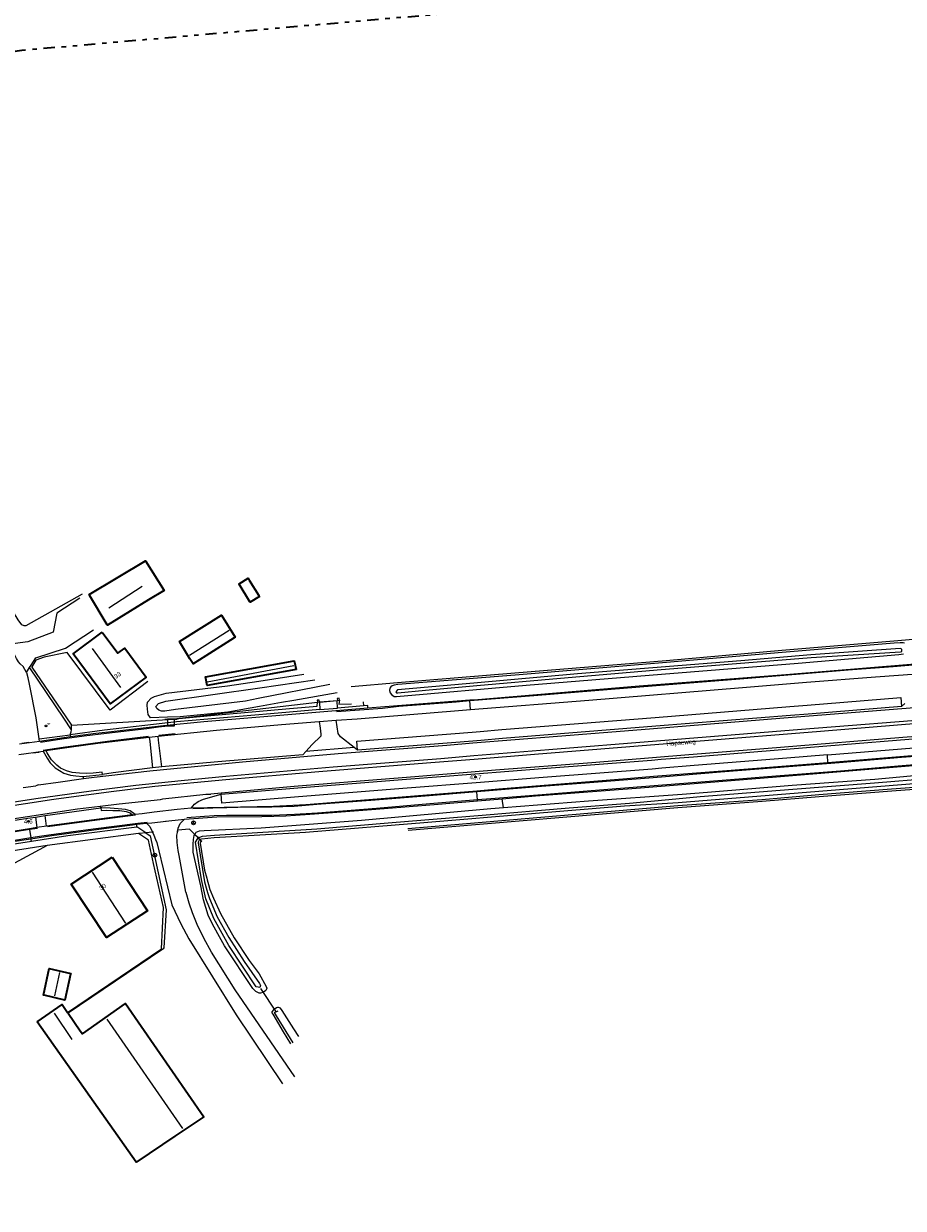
# Model space of a CAD drawing. Header units: metres. Extents: x 169249 to 194689, y 406250 to 412203.
# Tile 264 of 442: x 186097 to 186292, y 410450 to 410713. Entities that reach past the tile are written whole.
import ezdxf
from ezdxf.enums import TextEntityAlignment as Align

# ---------------------------------------------------------------- set-up
doc = ezdxf.new("R2010")
doc.units = ezdxf.units.M
doc.linetypes.add('BGT_NLCS_N264$0$AL-TEKENBLADGRENS', pattern=[11.5, 2.5, -1.5, 1, -1.5, 1, -1.5, 2.5])
doc.layers.get('0').update_dxf_attribs({"linetype": 'CONTINUOUS'})
for name, color, linetype, lineweight in [('BGT_NLCS_N264$0$B-WE-GW-TALUD_KRUIN-G', 252, 'CONTINUOUS', 18), ('BGT_NLCS_N264$0$B-WE-GW-TALUD_TEEN-G', 252, 'CONTINUOUS', 18), ('BGT_NLCS_N264$0$B-WE-GW-WATERGANG_INSTEEK-G', 252, 'CONTINUOUS', 18), ('BGT_NLCS_N264$0$B-WE-GW-WATERGANG_SLOOT_BODEM-G', 252, 'CONTINUOUS', 18), ('BGT_NLCS_N264$0$B-WE-IE-TERREINAFSCHEIDING_KUNSTMATIG_HEKWERK-G', 252, 'BGT_NLCS_N264$0$IE-TERREINAFSCHEIDING-KUNSTMATIG', 18), ('BGT_NLCS_N264$0$B-WE-IE-TERREINAFSCHEIDING_KUNSTMATIG_MUUR-G', 252, 'BGT_NLCS_N264$0$IE-TERREINAFSCHEIDING-KUNSTMATIG-DICHT', 18), ('BGT_NLCS_N264$0$B-WE-KW-KUNSTWERK_DUIKER-G', 252, 'CONTINUOUS', 18), ('BGT_NLCS_N264$0$B-WE-OG-TOPOGRAFIE_BEBOUWING-G', 252, 'CONTINUOUS', 35), ('BGT_NLCS_N264$0$B-WE-OG-TOPOGRAFIE_CULTUURSCHEIDING-G', 252, 'CONTINUOUS', 18), ('BGT_NLCS_N264$0$B-WE-OG-TOPOGRAFIE_TERREIN_AGRARISCH-GV', 252, 'CONTINUOUS', 18), ('BGT_NLCS_N264$0$B-WE-OG-TOPOGRAFIE_TERREIN_ONBEGROEID-GV', 252, 'CONTINUOUS', 18), ('BGT_NLCS_N264$0$B-WE-OG-TOPOGRAFIE_WATER-GV', 252, 'CONTINUOUS', 18), ('BGT_NLCS_N264$0$B-WE-OG-TOPOGRAFIE_WEG_BERM-GV', 252, 'CONTINUOUS', 18), ('BGT_NLCS_N264$0$B-WE-OG-TOPOGRAFIE_WEG_RIJWEG-GV', 252, 'CONTINUOUS', 18), ('BGT_NLCS_N264$0$B-WE-OG-TOPOGRAFIE_WEG_RIJWIELPAD-GV', 252, 'CONTINUOUS', 18), ('BGT_NLCS_N264$0$B-WE-OG-TOPOGRAFIE_WEG_VERHARD-G', 252, 'CONTINUOUS', 18), ('BGT_NLCS_N264$0$B-WE-OG-TOPOGRAFIE_WEG_VOETPAD-GV', 252, 'CONTINUOUS', 18), ('BGT_NLCS_N264$0$B-WE-VW-BEWEGWIJZERING_DRAAGCONSTRUCTIE-S', 252, 'CONTINUOUS', 25), ('BGT_NLCS_N264$0$B-WE-VW-VERKEERSTEKEN_BORD-S', 252, 'CONTINUOUS', 25), ('BGT_NLCS_N264$0$X-XX-AL-TEKENBLADGRENS-G', 252, 'BGT_NLCS_N264$0$AL-TEKENBLADGRENS', 35), ('X-XX-AL-REFERENTIE-G', 7, 'CONTINUOUS', 18)]:
    doc.layers.add(name, color=color, linetype=linetype, lineweight=lineweight)
for name, color, linetype in [('BGT_NLCS_N264$0$B-WE-IE-MEUBILAIR_WEGMEUBILAIR-S', 252, 'CONTINUOUS'), ('BGT_NLCS_N264$0$B-WE-IE-TERREINAFSCHEIDING_KUNSTMATIG_HEKWERK_RASTER-G', 252, 'CONTINUOUS'), ('BGT_NLCS_N264$0$B-WE-KG-KADASTRAAL_NOK-G', 252, 'CONTINUOUS'), ('BGT_NLCS_N264$0$B-WE-OG-TOPOGRAFIE_WATER_SLOOT-GV', 252, 'CONTINUOUS'), ('BGT_NLCS_N264$0$B-WE-OG-TOPOGRAFIE_WEG_INRIT-GV', 252, 'CONTINUOUS'), ('BGT_NLCS_N264$0$B-WE-OG-TOPOGRAFIE_WEG_RIJWEG-G', 252, 'CONTINUOUS'), ('BGT_NLCS_N264$0$B-WE-VW-MARKERING-G', 252, 'CONTINUOUS'), ('BGT_NLCS_N264$0$Label_Nummeraanduidingreeks', 252, 'CONTINUOUS'), ('BGT_NLCS_N264$0$Label_Openbareruimte', 252, 'CONTINUOUS'), ('BGT_NLCS_N264$0$Label_Puntobject', 252, 'CONTINUOUS')]:
    doc.layers.add(name, color=color, linetype=linetype)
doc.styles.add('BGT_NLCS_N264$0$NLCS-ISO', font='NLCS-ISO.ttf')
doc.styles.add('BGT_NLCS_N264$0$STANDARD', font='txt')
doc.linetypes.add('BGT_NLCS_N264$0$IE-TERREINAFSCHEIDING-KUNSTMATIG', pattern='A,4,[82,NLCS.SHX,S=0.75,R=90,X=0,Y=0],4,-2', length=10)
doc.linetypes.add('BGT_NLCS_N264$0$IE-TERREINAFSCHEIDING-KUNSTMATIG-DICHT', pattern='A,8,-1,[82,NLCS.SHX,S=0.75,R=90,X=0,Y=0],-1', length=10)

# ---------------------------------------------------------------- blocks, each defined once
blk = doc.blocks.new('BGT_NLCS_N264$0$SIE-WEG_WEGWIJZER-SO')
for q in [(-0.29, -0.29), (0, 0.41), (0.29, -0.29)]:
    blk.add_line((0, 0), q)
blk.add_circle((0, 0), 0.413)
blk = doc.blocks.new('BGT_NLCS_N264$0$SIE-WEG_STRAATNAAMBORD_PAAL-SO')
blk.add_line((-0.3, 0), (0.3, 0))
for radius in [0.2, 0.0745]:
    blk.add_circle((0, 0), radius)
at = {"style": 'BGT_NLCS_N264$0$NLCS-ISO'}
blk.add_attdef('STRAATNAAMBORD', (0.28, 0.29), '', height=0.35, dxfattribs=at)
blk = doc.blocks.new('BGT_NLCS_N264$0$SVW-VERKEERSTEKEN_BORD_ANWB-SO')
blk.add_line((-1.375, 0), (1.375, 0))
at = {"flags": 128}
blk.add_lwpolyline([(-0.75, 0), (-0.75, -1.5), (0.75, -1.5), (0.75, 0)], close=True, dxfattribs=at)
blk = doc.blocks.new('BGT_NLCS_N264$0$SIE-WEG_PAAL_ALGEMEEN_TYPE_02-SO')
at = {"ltscale": 0.5}
h = blk.add_hatch(color=256, dxfattribs=at)
h.paths.add_polyline_path([(0, 0), (0.1875, 0, 0.41421356), (0, 0.1875)])
h.paths.add_polyline_path([(0, -0.1875), (0, 0), (-0.1875, 0, 0.41421356)])
for p, q in [((-0.1875, 0), (0.1875, 0)), ((0, -0.1875), (0, 0.1875))]:
    blk.add_line(p, q, dxfattribs=at)
blk.add_circle((0, 0), 0.1875, dxfattribs=at)
blk = doc.blocks.new('BGT_NLCS_N264')
at = {"layer": 'BGT_NLCS_N264$0$B-WE-GW-TALUD_KRUIN-G'}
blk.add_polyline3d([(186164.41, 410566.56, 11.78), (186148.55, 410563.42, 12.01), (186145.73, 410562.86, 12.05), (186130.23, 410560.98, 12.19), (186127.85, 410560.65, 12.3), (186127.11, 410560.65, 12.33), (186126.49, 410560.84, 12.33), (186126.05, 410561.21, 12.33), (186125.88, 410561.68, 12.33), (186126.41, 410562.34, 12.34), (186128.08, 410562.84, 12.35), (186148.9, 410565.84, 12.29), (186161.1, 410567.59, 12.26)], dxfattribs=at)
at = {"layer": 'BGT_NLCS_N264$0$B-WE-GW-TALUD_TEEN-G'}
blk.add_polyline3d([(186166.01, 410564.73, 10.89), (186156.44, 410563.03, 10.92), (186153.72, 410562.54, 10.93), (186148.86, 410561.67, 10.94), (186141.78, 410560.41, 10.96), (186131.23, 410559.42, 10.89), (186128.41, 410559.33, 10.9), (186124.65, 410559.2, 10.9), (186124.15, 410559.94, 10.99), (186123.99, 410561.09, 11.09), (186123.94, 410562.01, 11.17), (186124.02, 410562.61, 11.2), (186124.82, 410563.51, 11.2), (186125.57, 410563.92, 11.21), (186128.14, 410564.63, 11.22), (186141.76, 410566.25, 11.05), (186148.67, 410567.33, 10.93), (186158.69, 410568.88, 10.76)], dxfattribs=at)
at = {"layer": 'BGT_NLCS_N264$0$B-WE-GW-WATERGANG_INSTEEK-G'}
for points in [[(186136.05, 410531.82, 10.47), (186135.78, 410531.64, 10.49), (186135.68, 410531.38, 10.49), (186136.67, 410525.44, 10.51), (186137.15, 410523.65, 10.51), (186137.25, 410523.28, 10.51), (186137.56, 410522.2, 10.51), (186137.86, 410521.15, 10.51), (186138.63, 410519.17, 10.51), (186140.18, 410515.83, 10.52), (186143.2, 410510.39, 10.52), (186146.53, 410505.37, 10.57), (186148.74, 410502.45, 10.53), (186150.3, 410499.64, 10.53), (186150.45, 410499.29, 10.53), (186150.41, 410499.03, 10.56), (186150.23, 410498.77, 10.58), (186149.93, 410498.54, 10.59), (186149.54, 410498.32, 10.59), (186149.08, 410498.16, 10.61), (186148.77, 410498.17, 10.61), (186148.05, 410498.54, 10.62), (186147.39, 410499.18, 10.66), (186141.06, 410508.61, 10.72), (186139.63, 410511.29, 10.77), (186138.35, 410513.57, 10.78), (186137.48, 410515.4, 10.79), (186136.4, 410518.84, 10.83), (186135.81, 410521.97, 10.84), (186134.15, 410529.43, 10.89), (186134.14, 410531.32, 10.89), (186134.22, 410532.07, 10.87), (186134.23, 410532.17, 10.87), (186134.38, 410533.09, 10.86), (186134.51, 410533.33, 10.87)], [(186157.57, 410488.51, 10.46), (186156.42, 410490.27, 10.46), (186153.89, 410494.31, 10.53), (186153.46, 410494.8, 10.51), (186153.01, 410495, 10.5), (186152.79, 410494.96, 10.48), (186152.57, 410494.87, 10.46), (186152.32, 410494.71, 10.47), (186151.92, 410494.46, 10.52), (186151.55, 410494, 10.53), (186151.57, 410493.77, 10.52), (186151.77, 410493.52, 10.53), (186154.07, 410489.6, 10.57), (186155.69, 410486.9, 10.52)]]:
    blk.add_polyline3d(points, dxfattribs=at)
at = {"layer": 'BGT_NLCS_N264$0$B-WE-GW-WATERGANG_SLOOT_BODEM-G'}
blk.add_line((186135.25, 410532.6, 10.09), (186135.69, 410532.17, 10.05), dxfattribs=at)
for points in [[(186135.69, 410532.17, 10.05), (186135.43, 410532.06, 10.07), (186135.26, 410531.58, 10.12), (186135.22, 410531.46, 10.13), (186136.62, 410522.8, 10.1), (186137.17, 410520.98, 10.07), (186137.31, 410520.49, 10.07), (186137.73, 410519.1, 10.05), (186139.43, 410515.06, 9.92), (186142.01, 410510.5, 9.81), (186145.44, 410505.15, 9.82), (186148.84, 410500.26, 9.82), (186149.02, 410499.86, 9.8), (186148.9, 410499.42, 9.8), (186148.53, 410499.48, 9.79), (186148.13, 410499.59, 9.8), (186142.04, 410508.73, 9.8), (186138.72, 410514.73, 9.84), (186136.97, 410519.02, 10.04), (186135.97, 410523.35, 10.11), (186134.64, 410531.63, 10.12), (186134.76, 410531.82, 10.11), (186135.25, 410532.6, 10.09)], [(186156.27, 410487.17, 9.75), (186152.61, 410493.15, 9.82), (186152.15, 410493.9, 9.83), (186152.97, 410494.27, 9.79)]]:
    blk.add_polyline3d(points, dxfattribs=at)
at = {"layer": 'BGT_NLCS_N264$0$B-WE-IE-TERREINAFSCHEIDING_KUNSTMATIG_HEKWERK-G'}
for p, q in [((186107.15, 410557.52, 10.86), (186128.58, 410558.77, 10.87)), ((186106.27, 410493.82, 10.89), (186106.31, 410493.85, 10.89))]:
    blk.add_line(p, q, dxfattribs=at)
for points in [[(186124.05, 410567.24, 11.4), (186115.7, 410560.9, 11.31), (186106.21, 410573.65, 11.17), (186101.08, 410572.58, 11.08), (186099.28, 410571.95, 10.84), (186098.4, 410570.5, 10.84), (186098.35, 410570.41, 10.84), (186105.88, 410559.38, 10.86), (186107.15, 410557.52, 10.86)], [(186106.31, 410493.85, 10.89), (186127.08, 410507.99, 11.03), (186127.54, 410517.15, 11.11), (186125.35, 410526.9, 11.04), (186124.21, 410532.08, 10.97), (186122.05, 410533.55, 10.95)]]:
    blk.add_polyline3d(points, dxfattribs=at)
at = {"layer": 'BGT_NLCS_N264$0$B-WE-IE-TERREINAFSCHEIDING_KUNSTMATIG_HEKWERK_RASTER-G'}
for points in [[(186128.58, 410558.77, 10.87), (186138.07, 410559.72, 10.82), (186155.46, 410561.22, 10.73), (186161.62, 410561.78, 10.71), (186161.69, 410562.63, 10.69)], [(186166.56, 410563.07, 10.72), (186166.45, 410562.17, 10.68), (186169.25, 410562.27, 10.71)]]:
    blk.add_polyline3d(points, dxfattribs=at)
at = {"layer": 'BGT_NLCS_N264$0$B-WE-IE-TERREINAFSCHEIDING_KUNSTMATIG_MUUR-G'}
blk.add_line((186122.05, 410533.55, 10.95), (186101.79, 410530.87, 10.79), dxfattribs=at)
for points in [[(186162.16, 410562.68, 10.67), (186162.09, 410563.12, 10.69), (186161.65, 410563.08, 10.69), (186161.69, 410562.63, 10.69)], [(186166.56, 410563.07, 10.72), (186166.49, 410563.52, 10.71), (186166.05, 410563.46, 10.71), (186166.11, 410563.01, 10.71)], [(186101.79, 410530.87, 10.79), (186059.99, 410524.33, 10.87), (186061.19, 410520.26, 10.8)]]:
    blk.add_polyline3d(points, dxfattribs=at)
at = {"layer": 'BGT_NLCS_N264$0$B-WE-KG-KADASTRAAL_NOK-G'}
for p, q in [((186115.43, 410583.56, 16.6), (186122.82, 410588.32, 16.36)), ((186142.12, 410578.54, 14.59), (186133.34, 410573, 14.58)), ((186111.73, 410574.55, 18.66), (186118, 410565.89, 18.71)), ((186137.26, 410567.18, 12.8), (186156.46, 410570.75, 12.68)), ((186104.54, 410502.72, 13.77), (186103.4, 410497.53, 13.81)), ((186103.33, 410493.75, 13.95), (186107.22, 410487.89, 14.07)), ((186115.03, 410492.41, 17.43), (186131.73, 410468.14, 17.41))]:
    blk.add_line(p, q, dxfattribs=at)
blk.add_polyline3d([(186119.18, 410513.63, 18.38), (186119.12, 410513.73, 18.38), (186111.85, 410524.96, 18.3)], dxfattribs=at)
at = {"layer": 'BGT_NLCS_N264$0$B-WE-KW-KUNSTWERK_DUIKER-G'}
blk.add_line((186149.04, 410499.21, 9.64), (186152.56, 410493.97, 9.63), dxfattribs=at)
at = {"layer": 'BGT_NLCS_N264$0$B-WE-OG-TOPOGRAFIE_BEBOUWING-G'}
blk.add_line((186106.31, 410493.85, 12.97), (186106.41, 410493.7, 12.97), dxfattribs=at)
for points in [[(186115.09, 410579.78, 13.21), (186111.21, 410586.24, 12.27), (186111.05, 410586.51, 12.23), (186123.57, 410594, 12.1), (186127.67, 410587.39, 13.83), (186124.24, 410585.3, 13.67), (186120.2, 410582.83, 13.47), (186115.11, 410579.73, 13.22), (186115.09, 410579.78, 13.21)], [(186146.55, 410589.7, 12.44), (186148.68, 410586.27, 12.51), (186148.81, 410586.04, 12.51), (186146.76, 410584.77, 13.29), (186146.67, 410584.91, 13.28), (186144.33, 410588.77, 13.16), (186144.29, 410588.84, 13.15), (186146.3, 410590.09, 12.43), (186146.55, 410589.7, 12.44)], [(186143.19, 410576.88, 13.55), (186136.93, 410572.91, 13.54), (186134.12, 410571.12, 13.54), (186133.41, 410572.28, 13.36), (186131.17, 410575.95, 12.81), (186131.09, 410576.07, 12.79), (186140.39, 410581.92, 12.72), (186143.47, 410577.06, 13.55), (186143.19, 410576.88, 13.55)], [(186113.97, 410578.16, 14.5), (186117.44, 410573.5, 14.47), (186118.95, 410574.63, 13.64), (186123.68, 410568.16, 13.73), (186115.7, 410562.25, 14.59), (186107.52, 410573.36, 14.54), (186113.97, 410578.14, 11.37)], [(186156.96, 410569.9, 12.36), (186137.22, 410566.35, 12.53), (186136.86, 410568.22, 12.42), (186156.52, 410571.79, 12.27), (186156.96, 410569.9, 12.36)], [(186116.14, 410528.32, 13.99), (186124.01, 410516.39, 14.05), (186114.89, 410510.48, 13.91), (186107.07, 410522.32, 13.92), (186116.14, 410528.32, 13.99)], [(186106.95, 410502.34, 13.26), (186105.69, 410496.62, 13.27), (186101.09, 410497.69, 13.27), (186100.98, 410497.72, 13.27), (186102.18, 410503.61, 13.22), (186107, 410502.53, 13.26), (186106.95, 410502.34, 13.26)], [(186106.41, 410493.7, 12.97), (186109.08, 410489.81, 12.98), (186109.58, 410489.15, 15.16), (186119.15, 410495.87, 15.32), (186136.49, 410470.76, 15.32), (186130.08, 410466.44, 14.17), (186121.61, 410460.74, 12.65), (186121.49, 410460.66, 12.63), (186099.52, 410491.78, 12.55)], [(186099.52, 410491.78, 12.55), (186105.07, 410495.64, 12.96), (186106.31, 410493.85, 12.97)]]:
    blk.add_polyline3d(points, dxfattribs=at)
at = {"layer": 'BGT_NLCS_N264$0$B-WE-OG-TOPOGRAFIE_CULTUURSCHEIDING-G'}
for points in [[(186109.51, 410586.59, 10.74), (186104.78, 410583.93, 10.75), (186097.01, 410579.54, 10.76), (186096.9, 410579.54, 10.76), (186096.66, 410579.53, 10.77), (186096.16, 410579.8, 10.78), (186095.32, 410580.88, 10.81), (186091.63, 410586.93, 10.7), (186091.11, 410587.77, 10.68)], [(186107.16, 410556.51, 11.01), (186105.45, 410559.11, 10.95), (186097.91, 410570.28, 10.91), (186097.89, 410570.3, 10.91)], [(186106.87, 410555.41, 10.75), (186107.08, 410556.05, 11), (186107.16, 410556.51, 11.01)], [(186101.79, 410530.87, 10.79), (186093.73, 410526.52, 10.88)]]:
    blk.add_polyline3d(points, dxfattribs=at)
at = {"layer": 'BGT_NLCS_N264$0$B-WE-OG-TOPOGRAFIE_TERREIN_AGRARISCH-GV'}
for points in [[(186169.14, 410566.13, 10.83), (186179.45, 410567.03, 10.45), (186205.46, 410569.11, 10.35), (186238.98, 410571.9, 10.29), (186264.63, 410574.14, 10.37), (186289.45, 410576.25, 10.44), (186302.18, 410577.37, 10.47), (186303.65, 410577.41, 10.42), (186335.75, 410579.88, 10.28), (186339.16, 410579.85, 10.27), (186355.4, 410581.24, 10.26), (186362.7, 410582.22, 10.46)], [(186305.85, 410543.74, 10.23), (186303.87, 410544.02, 10.17), (186288.96, 410542.91, 10.21), (186272.86, 410541.68, 10.34), (186260.23, 410540.6, 10.39), (186241.57, 410539.23, 10.27), (186181.75, 410534.17, 10.43)]]:
    blk.add_polyline3d(points, dxfattribs=at)
at = {"layer": 'BGT_NLCS_N264$0$B-WE-OG-TOPOGRAFIE_TERREIN_ONBEGROEID-GV', "linetype": 'Continuous'}
for p, q in [((186128.58, 410558.77, 10.87), (186161.69, 410562.63, 10.69)), ((186161.69, 410562.63, 10.69), (186162.16, 410562.68, 10.67)), ((186162.16, 410562.68, 10.67), (186166.11, 410563.01, 10.71)), ((186166.11, 410563.01, 10.71), (186166.56, 410563.07, 10.72)), ((186122.27, 410533.57, 10.95), (186122.05, 410533.55, 10.95))]:
    blk.add_line(p, q, dxfattribs=at)
at = {"layer": 'BGT_NLCS_N264$0$B-WE-OG-TOPOGRAFIE_WATER-GV'}
blk.add_line((186134.51, 410533.33, 10.87), (186134.44, 410533.39, 10.87), dxfattribs=at)
for points in [[(186207.92, 410566.43, 10.53), (186237.95, 410568.82, 10.54), (186268.24, 410571.32, 10.51), (186290.57, 410573.18, 10.47), (186291.56, 410573.39, 10.47)], [(186291.8, 410575.73, 10.46), (186291.52, 410575.78, 10.45), (186290.82, 410575.81, 10.45), (186289.48, 410575.75, 10.44), (186264.67, 410573.64, 10.37), (186239.02, 410571.4, 10.29), (186205.5, 410568.61, 10.35), (186179.5, 410566.53, 10.45), (186178.69, 410566.42, 10.46), (186178.22, 410566.24, 10.48), (186177.94, 410566.06, 10.5), (186177.72, 410565.71, 10.63), (186177.66, 410565.23, 10.63), (186177.81, 410564.69, 10.63), (186178.1, 410564.32, 10.63), (186178.65, 410563.9, 10.63), (186179.22, 410563.93, 10.62), (186207.92, 410566.43, 10.53)], [(186302.57, 410547.28, 10.52), (186298.88, 410547.03, 10.49), (186297.36, 410546.76, 10.59), (186296.27, 410546.54, 10.46), (186285.21, 410545.48, 10.37), (186266.88, 410544.16, 10.54), (186248.1, 410542.6, 10.5), (186242.53, 410542.18, 10.47), (186221.74, 410540.68, 10.6), (186202.93, 410539.22, 10.63)], [(186135.25, 410532.6, 10.09), (186136.23, 410532.92, 10.03), (186138.88, 410533.17, 9.93), (186161.57, 410534.54, 9.87), (186178.21, 410535.94, 9.82), (186198.21, 410537.62, 9.71), (186217.48, 410539.22, 9.7), (186230.84, 410540.25, 9.63), (186241.1, 410541.25, 9.61), (186246.51, 410541.75, 9.71), (186267.04, 410543.39, 9.62), (186285.13, 410544.77, 9.63), (186289.67, 410545.16, 9.66), (186304.11, 410546.34, 9.49)], [(186304, 410545.35, 9.49), (186241.66, 410540.3, 9.71), (186229.75, 410539.57, 9.59), (186209.15, 410537.9, 9.59), (186186.17, 410535.98, 9.68), (186159.05, 410533.75, 9.8), (186138.78, 410532.61, 9.92), (186135.98, 410532.3, 10.03), (186135.69, 410532.17, 10.05)], [(186181.7, 410534.67, 10.43), (186241.53, 410539.73, 10.27), (186260.19, 410541.1, 10.39), (186272.82, 410542.18, 10.34), (186288.92, 410543.41, 10.21), (186303.89, 410544.52, 10.17), (186309.47, 410543.74, 10.33), (186320.48, 410543.41, 10.29), (186327.62, 410542.32, 10.34), (186343.67, 410540.06, 10.37), (186358.37, 410537.9, 10.3), (186367.1, 410536.66, 10.25), (186374.9, 410535.28, 10.17), (186390.22, 410531.61, 10.15), (186397.63, 410529.68, 10.2), (186412.67, 410525.17, 10.08), (186420.82, 410521.95, 10.15)], [(186202.93, 410539.22, 10.63), (186200.07, 410539, 10.63), (186171.43, 410536.42, 10.66), (186149.18, 410534.74, 10.71), (186136.59, 410534.12, 10.85), (186135.48, 410534.03, 10.87), (186134.75, 410533.76, 10.87), (186134.51, 410533.33, 10.87)], [(186134.51, 410533.33, 10.87), (186135.06, 410532.79, 10.29), (186135.25, 410532.6, 10.09)], [(186135.69, 410532.17, 10.05), (186135.78, 410532.08, 10.17), (186136.05, 410531.82, 10.47)]]:
    blk.add_polyline3d(points, dxfattribs=at)
at = {"layer": 'BGT_NLCS_N264$0$B-WE-OG-TOPOGRAFIE_WATER_SLOOT-GV'}
blk.add_polyline3d([(186215.53, 410567.99, 9.68), (186237.84, 410569.85, 9.72), (186254.53, 410571.22, 9.67), (186271.14, 410572.56, 9.72), (186290.88, 410573.83, 9.77), (186291.21, 410573.9, 9.78), (186291.17, 410574.36, 9.79), (186290.85, 410574.57, 9.79), (186271.05, 410573.1, 9.72), (186255.54, 410571.83, 9.66), (186236, 410570.22, 9.66), (186219.33, 410568.89, 9.69), (186197.13, 410566.95, 9.71), (186180.33, 410565.48, 9.73), (186179.45, 410565.39, 9.73), (186179.07, 410564.96, 9.73), (186179.23, 410564.68, 9.73), (186179.51, 410564.69, 9.73), (186185.62, 410565.33, 9.73), (186197.03, 410566.34, 9.7), (186215.53, 410567.99, 9.68)], dxfattribs=at)
at = {"layer": 'BGT_NLCS_N264$0$B-WE-OG-TOPOGRAFIE_WEG_BERM-GV'}
for p, q in [((186166.05, 410562.95, 10.71), (186166.11, 410563.01, 10.71)), ((186171.79, 410562.75, 10.75), (186171.87, 410561.85, 10.71)), ((186107.16, 410556.51, 11.01), (186107.15, 410557.52, 10.86)), ((186099.97, 410554.52, 10.85), (186106.87, 410555.41, 10.75)), ((186101.47, 410551.92, 10.84), (186100.9, 410551.8, 10.83)), ((186274.77, 410549.23, 10.71), (186274.7, 410550.97, 10.8)), ((186109.7, 410546.19, 11.04), (186114.06, 410546.61, 11.04)), ((186202.93, 410539.22, 10.63), (186202.63, 410541.22, 10.67)), ((186120.71, 410537.67, 10.86), (186121.27, 410537.75, 10.86)), ((186123.61, 410533.68, 10.92), (186121.67, 410534.99, 10.84))]:
    blk.add_line(p, q, dxfattribs=at)
for points in [[(186170.55, 410552, 10.93), (186170.39, 410553.99, 10.93), (186195.95, 410556.03, 10.81), (186197.74, 410556.17, 10.81), (186202.52, 410556.56, 10.8), (186236.52, 410559.28, 10.79), (186266.37, 410561.68, 10.84), (186270.25, 410561.99, 10.86), (186290.95, 410563.66, 10.94), (186291.11, 410561.67, 10.94)], [(186100.9, 410551.8, 10.83), (186101.74, 410550.2, 10.91), (186102.45, 410549.2, 10.95), (186103.52, 410548.08, 10.97), (186104.52, 410547.48, 10.99), (186105.47, 410546.91, 11), (186106.93, 410546.5, 11.04), (186108.12, 410546.31, 11.04), (186109.7, 410546.19, 11.04)], [(186114.06, 410546.61, 11.04), (186113.95, 410547.15, 11.07), (186111.94, 410546.93, 11.05), (186110.57, 410546.84, 11.05), (186108.96, 410546.89, 11.04), (186107.34, 410547.03, 11.03), (186106.07, 410547.39, 11.01), (186104.76, 410547.98, 11), (186103.89, 410548.66, 10.97), (186102.72, 410549.88, 10.94), (186102.18, 410550.7, 10.94), (186101.74, 410551.38, 10.89), (186101.47, 410551.92, 10.84)], [(186274.7, 410550.97, 10.8), (186296.56, 410552.74, 10.8), (186301.37, 410553.18, 10.92), (186306.99, 410553.47, 10.93), (186312.92, 410553.62, 10.95), (186321.72, 410553.69, 10.98), (186330.65, 410553.54, 11.01), (186339.44, 410553.07, 11.02), (186348.35, 410552.39, 11.07), (186357.16, 410551.38, 11.11), (186365.96, 410550.16, 11.16), (186374.63, 410548.66, 11.19), (186379.61, 410547.64, 11.19)], [(186274.7, 410550.97, 10.8), (186265.72, 410550.24, 10.8), (186245.17, 410548.57, 10.78), (186238.04, 410547.99, 10.77), (186235.85, 410547.81, 10.78), (186211.74, 410545.92, 10.81), (186196.82, 410544.76, 10.82), (186181.54, 410543.57, 10.83), (186157.48, 410541.65, 10.9), (186140.52, 410540.27, 10.88), (186140.35, 410542.27, 10.88)], [(186121.27, 410537.75, 10.86), (186120.2, 410538.54, 10.93), (186119.14, 410538.85, 10.97), (186117.53, 410539.02, 10.97), (186115.73, 410539.18, 10.97), (186113.86, 410539.23, 10.92), (186113.63, 410539.2, 10.92)], [(186113.63, 410539.2, 10.92), (186113.76, 410538.62, 11.02), (186115.02, 410538.67, 11), (186116.3, 410538.64, 10.98), (186117.91, 410538.61, 10.98), (186119.25, 410538.44, 10.98), (186120.17, 410538.1, 10.92), (186120.71, 410537.67, 10.86)], [(186130.72, 410534.27, 10.88), (186130.69, 410534.16, 10.27), (186130.67, 410534.04, 9.67), (186130.65, 410533.92, 9.07)], [(186130.65, 410533.92, 9.07), (186130.65, 410533.91, 8.99), (186130.65, 410533.89, 8.9), (186130.65, 410533.87, 8.82)], [(186134.44, 410533.39, 10.87), (186133.32, 410534.49, 10.87), (186130.72, 410534.27, 10.88)]]:
    blk.add_polyline3d(points, dxfattribs=at)
at = {"layer": 'BGT_NLCS_N264$0$B-WE-OG-TOPOGRAFIE_WEG_INRIT-GV'}
for p, q in [((186166.15, 410561.34, 10.73), (186166.05, 410562.95, 10.71)), ((186162.24, 410560.99, 10.75), (186166.15, 410561.34, 10.73))]:
    blk.add_line(p, q, dxfattribs=at)
for points in [[(186166.05, 410562.95, 10.71), (186162.14, 410562.57, 10.58), (186162.24, 410560.99, 10.75)], [(186162.09, 410558.34, 10.73), (186162.28, 410556.87, 10.75), (186162.44, 410555.58, 10.76), (186162.39, 410555.1, 10.87), (186160.54, 410553.27, 10.89), (186159.1, 410551.68, 10.87)], [(186169.8, 410552.58, 10.91), (186166.76, 410554.94, 10.85), (186166.27, 410555.68, 10.84), (186166.04, 410557.2, 10.79), (186165.82, 410558.63, 10.75)]]:
    blk.add_polyline3d(points, dxfattribs=at)
at = {"layer": 'BGT_NLCS_N264$0$B-WE-OG-TOPOGRAFIE_WEG_RIJWEG-G'}
blk.add_line((186130.65, 410533.87, 10.87), (186130.65, 410533.92, 10.87), dxfattribs=at)
for points in [[(186097.21, 410569.24, 10.94), (186096.45, 410570.58, 10.96), (186095.79, 410571.17, 10.95), (186095.39, 410571.6, 10.94), (186094.98, 410572.31, 10.93), (186094.4, 410573.51, 10.89), (186093.23, 410575.42, 10.85)], [(186099.97, 410554.52, 10.85), (186099.31, 410559.15, 10.92), (186097.84, 410566.66, 10.97), (186097.54, 410568.05, 10.97), (186097.24, 410569.13, 10.94), (186097.21, 410569.24, 10.94)], [(186125.09, 410533.8, 10.83), (186125.38, 410533.15, 10.85), (186125.79, 410532.23, 10.87), (186126.11, 410531.52, 10.88), (186126.54, 410529.7, 10.89), (186129.42, 410517.75, 10.93), (186131.4, 410513.5, 10.89), (186133.2, 410510.2, 10.9), (186143.64, 410493.32, 10.77), (186153.9, 410478.05, 10.71)], [(186156.64, 410479.63, 10.78), (186143.42, 410498.92, 10.85), (186138.21, 410507.2, 10.85), (186136.46, 410510.31, 10.89), (186134.98, 410513.39, 10.86), (186133.95, 410515.97, 10.78), (186133.25, 410518.11, 10.83), (186132.55, 410520.44, 10.81), (186132.53, 410520.57, 10.81), (186131.03, 410528.68, 10.88), (186130.83, 410529.76, 10.89), (186130.76, 410530.35, 10.88), (186130.62, 410531.55, 10.86), (186130.54, 410533.18, 10.87), (186130.63, 410533.77, 10.87), (186130.65, 410533.87, 10.87)], [(186130.65, 410533.92, 10.87), (186130.68, 410534.11, 10.88), (186130.72, 410534.27, 10.88)]]:
    blk.add_polyline3d(points, dxfattribs=at)
at = {"layer": 'BGT_NLCS_N264$0$B-WE-OG-TOPOGRAFIE_WEG_RIJWEG-GV'}
for p, q in [((186291.84, 410562.35, 10.94), (186291.11, 410561.67, 10.94)), ((186100.05, 410553.96, 10.84), (186099.97, 410554.52, 10.85)), ((186169.8, 410552.58, 10.91), (186159.1, 410551.68, 10.87)), ((186170.55, 410552, 10.93), (186169.8, 410552.58, 10.91)), ((186127.22, 410548.33, 10.92), (186125.11, 410548.06, 10.91)), ((186099.87, 410544.33, 11.03), (186099.23, 410544.12, 11.09)), ((186109.7, 410546.19, 11.04), (186109.85, 410545.69, 11.05)), ((186126.9, 410541.08, 11.04), (186127.43, 410541.25, 10.92)), ((186136.92, 410542.23, 11.02), (186138.07, 410542.26, 11.02)), ((186140.32, 410542.47, 11.02), (186140.35, 410542.27, 10.88)), ((186101.34, 410537.51, 10.97), (186113.63, 410539.2, 10.92)), ((186113.63, 410539.2, 10.92), (186113.52, 410539.59, 10.98)), ((186099.18, 410537.18, 10.98), (186101.34, 410537.51, 10.97))]:
    blk.add_line(p, q, dxfattribs=at)
for points in [[(186291.11, 410561.67, 10.94), (186270.41, 410560, 10.86), (186266.53, 410559.69, 10.84), (186236.68, 410557.29, 10.79), (186202.68, 410554.57, 10.8), (186197.91, 410554.18, 10.81), (186196.11, 410554.03, 10.81), (186170.55, 410552, 10.93)], [(186140.35, 410542.27, 10.88), (186157.32, 410543.64, 10.9), (186181.38, 410545.56, 10.83), (186196.67, 410546.75, 10.82), (186211.58, 410547.91, 10.81), (186235.69, 410549.81, 10.78), (186237.88, 410549.98, 10.77), (186245.01, 410550.56, 10.78), (186265.55, 410552.23, 10.8), (186274.61, 410552.97, 10.8), (186296.39, 410554.74, 10.8)], [(186159.1, 410551.68, 10.87), (186158.44, 410550.94, 10.86), (186139.63, 410549.42, 10.85), (186127.22, 410548.33, 10.92)], [(186125.11, 410548.06, 10.91), (186116.37, 410546.96, 10.94), (186114.06, 410546.61, 11.04)], [(186133.66, 410539.17, 10.85), (186134.45, 410540.03, 10.85), (186135.27, 410540.62, 10.89), (186136.43, 410541.12, 10.89), (186140.35, 410542.27, 10.88)], [(186048.11, 410529.34, 11.03), (186059.34, 410531.09, 11.01), (186080.26, 410534.29, 11), (186097.49, 410536.92, 10.98), (186099.18, 410537.18, 10.98)], [(186130.72, 410534.27, 10.88), (186130.83, 410534.75, 10.87), (186131.27, 410535.77, 10.85), (186132.2, 410536.73, 10.82)], [(186123.75, 410535.79, 10.81), (186124.53, 410535.06, 10.8), (186125.09, 410533.8, 10.83)]]:
    blk.add_polyline3d(points, dxfattribs=at)
at = {"layer": 'BGT_NLCS_N264$0$B-WE-OG-TOPOGRAFIE_WEG_RIJWIELPAD-GV'}
for p, q in [((186195.42, 410563.05, 10.62), (186172.86, 410561.33, 10.69)), ((186195.43, 410562.98, 10.62), (186195.42, 410563.05, 10.62)), ((186195.58, 410561, 10.7), (186195.43, 410562.98, 10.62)), ((186171.87, 410561.85, 10.71), (186166.15, 410561.34, 10.73)), ((186162.09, 410558.34, 10.73), (186165.82, 410558.63, 10.75)), ((186106.93, 410554.97, 10.8), (186100.05, 410553.96, 10.84)), ((186106.87, 410555.41, 10.75), (186106.93, 410554.97, 10.8)), ((186124.4, 410554.86, 10.76), (186126.36, 410555.07, 10.76)), ((186095.47, 410551.06, 10.82), (186100.9, 410551.8, 10.83)), ((186100.05, 410553.96, 10.84), (186095.67, 410553.34, 10.82)), ((186197, 410542.75, 10.72), (186196.98, 410542.93, 10.73)), ((186197.15, 410540.97, 10.68), (186197, 410542.75, 10.72)), ((186197.17, 410540.76, 10.67), (186197.15, 410540.97, 10.68)), ((186197.17, 410540.76, 10.67), (186202.63, 410541.22, 10.67)), ((186099.18, 410537.18, 10.98), (186099.46, 410534.85, 10.93)), ((186101.65, 410535.17, 10.94), (186101.34, 410537.51, 10.97)), ((186129.4, 410536.41, 10.82), (186132.2, 410536.73, 10.82)), ((186099.46, 410534.85, 10.93), (186097.85, 410534.6, 10.92)), ((186097.85, 410534.6, 10.92), (186097.88, 410534.39, 10.91)), ((186097.88, 410534.39, 10.91), (186098.16, 410532.56, 10.86)), ((186101.65, 410535.17, 10.94), (186099.46, 410534.85, 10.93)), ((186121.63, 410535.59, 10.8), (186123.75, 410535.79, 10.81)), ((186121.67, 410534.99, 10.84), (186121.63, 410535.59, 10.8)), ((186098.16, 410532.56, 10.86), (186098.18, 410532.37, 10.86)), ((186098.27, 410531.83, 10.82), (186098.18, 410532.37, 10.86))]:
    blk.add_line(p, q, dxfattribs=at)
for points in [[(186294.41, 410571.12, 10.6), (186293.2, 410571.02, 10.6), (186265.49, 410568.67, 10.6), (186233.01, 410566.18, 10.6), (186196.32, 410563.12, 10.61), (186195.42, 410563.05, 10.62)], [(186195.58, 410561, 10.7), (186221.85, 410563.09, 10.62), (186255.92, 410565.91, 10.65), (186270.09, 410567.05, 10.66), (186285.36, 410568.28, 10.67), (186294.5, 410568.95, 10.66)], [(186162.24, 410560.99, 10.75), (186151.25, 410560.03, 10.73), (186130.47, 410558.26, 10.71), (186114.49, 410556.47, 10.77), (186106.87, 410555.41, 10.75)], [(186172.86, 410561.33, 10.69), (186136.48, 410558.31, 10.73), (186127.55, 410557.37, 10.73), (186115.36, 410556.02, 10.73), (186112.55, 410555.67, 10.74), (186106.93, 410554.97, 10.8)], [(186165.82, 410558.63, 10.75), (186170.45, 410558.98, 10.73), (186192.93, 410560.79, 10.71), (186195.58, 410561, 10.7)], [(186172.86, 410561.33, 10.69), (186172.83, 410561.94, 10.71), (186171.87, 410561.85, 10.71)], [(186126.36, 410555.07, 10.76), (186139.3, 410556.45, 10.74), (186153.73, 410557.7, 10.73), (186162.09, 410558.34, 10.73)], [(186101.47, 410551.92, 10.84), (186106.64, 410552.67, 10.83), (186107.17, 410552.74, 10.83), (186113, 410553.55, 10.74), (186124.4, 410554.86, 10.76)], [(186124.4, 410554.86, 10.76), (186124.5, 410553.94, 10.78), (186125.11, 410548.06, 10.91)], [(186127.22, 410548.33, 10.92), (186126.46, 410554.25, 10.78), (186126.36, 410555.07, 10.76)], [(186274.77, 410549.23, 10.71), (186259.06, 410547.94, 10.71), (186236.14, 410546.14, 10.69), (186230.25, 410545.67, 10.69), (186201.88, 410543.33, 10.72), (186196.98, 410542.93, 10.73)], [(186202.63, 410541.22, 10.67), (186210.02, 410541.85, 10.67), (186233.29, 410543.67, 10.59), (186263.42, 410546.13, 10.65), (186293.69, 410548.6, 10.64), (186296.87, 410548.86, 10.64), (186301.16, 410549.13, 10.64), (186306.12, 410549.55, 10.66)], [(186306, 410551.72, 10.69), (186301, 410551.27, 10.66), (186296.69, 410551.02, 10.72), (186293.42, 410550.75, 10.72), (186274.77, 410549.23, 10.71)], [(186196.98, 410542.93, 10.73), (186169.34, 410540.69, 10.76), (186159.11, 410539.89, 10.75), (186151.93, 410539.53, 10.79), (186133.66, 410539.17, 10.85)], [(186133.66, 410539.17, 10.85), (186130.6, 410538.85, 10.85), (186125.47, 410538.29, 10.86), (186122.8, 410537.91, 10.86), (186121.27, 410537.75, 10.86)], [(186132.2, 410536.73, 10.82), (186139.39, 410537.2, 10.74), (186149.35, 410537.34, 10.72), (186154.64, 410537.47, 10.71), (186158.95, 410537.71, 10.67), (186164.05, 410538.11, 10.72), (186174.58, 410538.93, 10.7), (186187.58, 410539.96, 10.67), (186197.17, 410540.76, 10.67)], [(186120.71, 410537.67, 10.86), (186114.93, 410536.91, 10.84), (186101.65, 410535.17, 10.94)], [(186123.75, 410535.79, 10.81), (186124.96, 410535.89, 10.81), (186129.4, 410536.41, 10.82)], [(186097.85, 410534.6, 10.92), (186090.86, 410533.48, 10.88), (186073.08, 410530.72, 10.9), (186064.69, 410529.43, 10.93), (186058.56, 410528.39, 10.89), (186053.69, 410527.54, 10.89), (186048.74, 410526.44, 10.87)], [(186098.18, 410532.37, 10.86), (186102.77, 410533.07, 10.83), (186114.32, 410534.67, 10.79), (186120.72, 410535.49, 10.79), (186121.63, 410535.59, 10.8)], [(186098.27, 410531.83, 10.82), (186106.34, 410533.06, 10.76), (186121.67, 410534.99, 10.84)], [(186058.49, 410526.17, 10.91), (186064.64, 410527.17, 10.88), (186081.26, 410529.52, 10.88), (186094.11, 410531.75, 10.88), (186098.18, 410532.37, 10.86)], [(186058.49, 410526.17, 10.91), (186058.62, 410525.57, 10.9), (186074.47, 410528.13, 10.88), (186088.2, 410530.3, 10.88), (186098.27, 410531.83, 10.82)]]:
    blk.add_polyline3d(points, dxfattribs=at)
at = {"layer": 'BGT_NLCS_N264$0$B-WE-OG-TOPOGRAFIE_WEG_VERHARD-G'}
for p, q in [((186097.21, 410569.24, 10.94), (186097.89, 410570.3, 10.91)), ((186106.41, 410493.7, 10.79), (186106.28, 410493.61, 10.79))]:
    blk.add_line(p, q, dxfattribs=at)
for points in [[(186108.99, 410585.72, 10.92), (186103.88, 410582.39, 10.89), (186103.13, 410578.18, 10.89), (186097.45, 410576.04, 10.92), (186095.81, 410575.8, 10.89), (186093.23, 410575.42, 10.85)], [(186097.89, 410570.3, 10.91), (186098.25, 410570.87, 10.89), (186099.26, 410572.44, 10.85), (186105.86, 410574.62, 10.96), (186112.01, 410578.66, 11.13)], [(186123.61, 410533.68, 10.92), (186124.57, 410533.03, 10.96), (186128.11, 410516.65, 10.92), (186127.64, 410508.2, 10.9), (186127.46, 410507.99, 10.9), (186127.37, 410507.89, 10.9), (186106.41, 410493.7, 10.79)]]:
    blk.add_polyline3d(points, dxfattribs=at)
at = {"layer": 'BGT_NLCS_N264$0$B-WE-OG-TOPOGRAFIE_WEG_VOETPAD-GV'}
for p, q in [((186123.61, 410533.68, 10.92), (186122.27, 410533.57, 10.95)), ((186125.09, 410533.8, 10.83), (186123.61, 410533.68, 10.92)), ((186125.36, 410533.83, 10.83), (186125.09, 410533.8, 10.83))]:
    blk.add_line(p, q, dxfattribs=at)
at = {"layer": 'BGT_NLCS_N264$0$B-WE-VW-MARKERING-G'}
for p, q in [((186126.52, 410555.31, 10.81), (186130.11, 410555.68, 10.87)), ((186099.61, 410534.66, 10.9), (186097.88, 410534.39, 10.9))]:
    blk.add_line(p, q, dxfattribs=at)
at = {"layer": 'BGT_NLCS_N264$0$B-WE-VW-MARKERING-G', "linetype": 'Continuous'}
for p, q in [((186097.67, 410553.74, 10.87), (186096.18, 410553.51, 10.87)), ((186098.63, 410551.39, 10.89), (186100.03, 410551.58, 10.88)), ((186096.44, 410543.7, 11.08), (186099.23, 410544.12, 11.09)), ((186127.43, 410541.25, 10.92), (186136.92, 410542.23, 11.02)), ((186140.32, 410542.47, 11.02), (186138.07, 410542.26, 11.02)), ((186128.03, 410536.27, 10.95), (186129.4, 410536.41, 10.93)), ((186129.4, 410536.41, 10.93), (186131.52, 410536.63, 10.9))]:
    blk.add_line(p, q, dxfattribs=at)
at = {"layer": 'BGT_NLCS_N264$0$B-WE-VW-MARKERING-G'}
for points in [[(186195.43, 410562.98, 10.71), (186209.63, 410564.15, 10.7), (186219.56, 410564.92, 10.66), (186229.53, 410565.71, 10.67), (186239.45, 410566.54, 10.66), (186254.43, 410567.75, 10.65), (186279.33, 410569.8, 10.64), (186289.3, 410570.56, 10.64), (186294.42, 410570.99, 10.65), (186298.33, 410571.3, 10.63), (186304.17, 410571.84, 10.68)], [(186165.93, 410560.55, 10.72), (186176.06, 410561.33, 10.73), (186179.74, 410561.72, 10.7), (186192.4, 410562.73, 10.71), (186195.43, 410562.98, 10.71)], [(186100.28, 410553.78, 10.82), (186105.03, 410554.48, 10.85), (186109.96, 410555.21, 10.84), (186114.95, 410555.8, 10.84), (186123.84, 410556.84, 10.87), (186126.44, 410557.17, 10.9), (186129.92, 410557.52, 10.9)], [(186100.86, 410552, 10.84), (186105.28, 410552.65, 10.86), (186110.23, 410553.33, 10.86), (186115.17, 410553.98, 10.88), (186124.21, 410555.12, 10.82)], [(186306, 410551.6, 10.71), (186301.14, 410551.15, 10.7), (186291.12, 410550.36, 10.7), (186277.29, 410549.23, 10.69), (186263.25, 410548.06, 10.73), (186251.04, 410547.11, 10.68), (186237.93, 410546.03, 10.7), (186223.9, 410544.91, 10.67), (186211.35, 410543.93, 10.74), (186199.7, 410542.97, 10.73), (186197, 410542.75, 10.74)], [(186306.11, 410549.73, 10.69), (186301.3, 410549.33, 10.68), (186291.25, 410548.53, 10.65), (186277.59, 410547.37, 10.68), (186263.25, 410546.23, 10.66), (186251.41, 410545.27, 10.68), (186238.18, 410544.24, 10.68), (186224.2, 410543.15, 10.69), (186211.5, 410542.08, 10.7), (186200.13, 410541.22, 10.7), (186197.15, 410540.97, 10.7)], [(186197, 410542.75, 10.74), (186186.42, 410541.9, 10.76), (186174.45, 410540.93, 10.79), (186161.53, 410539.94, 10.79), (186156.52, 410539.51, 10.79), (186151.53, 410539.39, 10.8), (186146.5, 410539.34, 10.8), (186141.59, 410539.22, 10.83), (186138.49, 410539.17, 10.83), (186136.52, 410539.08, 10.84), (186134.03, 410539.02, 10.88)], [(186197.15, 410540.97, 10.7), (186186.62, 410540.09, 10.72), (186174.77, 410539.1, 10.75), (186161.67, 410538.07, 10.76), (186156.62, 410537.74, 10.77), (186151.57, 410537.55, 10.77), (186146.5, 410537.53, 10.79), (186141.55, 410537.5, 10.8), (186138.78, 410537.45, 10.81), (186136.63, 410537.32, 10.84), (186132.71, 410536.99, 10.89)], [(186123.97, 410536, 10.9), (186121.85, 410535.73, 10.91), (186111.98, 410534.52, 10.87), (186107.01, 410533.86, 10.87), (186102.15, 410533.16, 10.88), (186100.05, 410532.86, 10.87), (186098.16, 410532.56, 10.87)], [(186121.33, 410537.59, 10.91), (186111.74, 410536.33, 10.91), (186106.74, 410535.7, 10.91), (186101.81, 410534.99, 10.9)], [(186097.88, 410534.39, 10.9), (186091.92, 410533.44, 10.89), (186082.05, 410531.92, 10.89), (186072.22, 410530.39, 10.91), (186067.28, 410529.65, 10.9), (186062.36, 410528.86, 10.88), (186057.39, 410528.08, 10.85), (186052.47, 410527.1, 10.87), (186042.76, 410524.82, 10.85), (186037.88, 410523.71, 10.83), (186028.01, 410522.09, 10.82), (186018.16, 410520.53, 10.83), (186010.95, 410519.46, 10.84)], [(186098.16, 410532.56, 10.87), (186092.28, 410531.61, 10.86), (186082.38, 410530.09, 10.87), (186072.5, 410528.57, 10.89), (186067.49, 410527.81, 10.87), (186062.64, 410527.06, 10.84), (186057.73, 410526.24, 10.83), (186052.89, 410525.33, 10.84), (186043.2, 410523.02, 10.81), (186038.18, 410522.11, 10.81), (186028.3, 410520.26, 10.83), (186018.42, 410518.74, 10.8), (186011.07, 410517.56, 10.79)]]:
    blk.add_polyline3d(points, dxfattribs=at)
at = {"layer": 'BGT_NLCS_N264$0$B-WE-VW-MARKERING-G', "linetype": 'Continuous'}
for points in [[(186109.85, 410545.69, 11.05), (186112.2, 410546.01, 11.05), (186124.5, 410547.41, 10.98), (186145.03, 410549.41, 11.05), (186166.28, 410551.23, 11.03), (186190.33, 410553.12, 11), (186196.15, 410553.6, 11.01), (186214.87, 410555.14, 11.03), (186235.3, 410556.75, 10.94), (186265.02, 410559.16, 10.98), (186286.58, 410560.86, 11.02), (186295.82, 410561.6, 10.99)], [(186300.96, 410559.09, 10.91), (186268.93, 410556.55, 11.08), (186236.83, 410553.97, 10.97), (186212.94, 410552.06, 11.04), (186196.37, 410550.72, 11.04), (186189.05, 410550.12, 11.04), (186165.18, 410548.22, 11.13), (186141.36, 410546.15, 11.06), (186131.48, 410545.24, 11.06), (186121.45, 410544.15, 11.1), (186111.51, 410542.91, 11.1), (186099.24, 410541.19, 11.08), (186096.88, 410540.83, 11.09), (186083.18, 410538.78, 11.1)], [(186080.01, 410537.63, 11.08), (186096.98, 410540.19, 11.08), (186103.28, 410541.15, 11.08), (186115.99, 410542.86, 11.1), (186125.61, 410544, 11.13), (186141.38, 410545.48, 11.15), (186161.97, 410547.28, 11.15), (186185.86, 410549.18, 11.06), (186196.42, 410550.04, 11.07), (186209.75, 410551.12, 11.08), (186245.62, 410554.01, 11.01), (186273.18, 410556.22, 11.08), (186301, 410558.48, 10.92)], [(186296.35, 410555.17, 11.02), (186291.42, 410554.78, 11.02), (186264.33, 410552.61, 10.9), (186243.14, 410550.93, 10.94), (186222.5, 410549.2, 10.94), (186201.16, 410547.54, 10.94), (186196.64, 410547.17, 10.94), (186183.23, 410546.07, 10.96), (186171.15, 410545.12, 11.04), (186156.52, 410543.92, 10.98), (186140.32, 410542.47, 11.02)], [(186099.87, 410544.33, 11.03), (186104.19, 410544.94, 11.07), (186109.85, 410545.69, 11.05)], [(185889.25, 410504.85, 11.04), (185894.74, 410505.64, 11.1), (185899.78, 410506.42, 11.11), (185924.49, 410510.28, 11.12), (185954.23, 410514.98, 11.04), (185984.07, 410519.61, 11.08), (185998.67, 410521.89, 11.06), (186013.79, 410524.25, 11.04), (186045.94, 410529.34, 11.06), (186090.57, 410536.3, 11.02), (186097.43, 410537.32, 11.01), (186108.51, 410538.97, 11), (186113.52, 410539.59, 10.98)], [(186113.52, 410539.59, 10.98), (186117.75, 410540.11, 10.96), (186126.9, 410541.08, 11.04)]]:
    blk.add_polyline3d(points, dxfattribs=at)
at = {"layer": 'BGT_NLCS_N264$0$X-XX-AL-TEKENBLADGRENS-G'}
blk.add_polyline3d([(191101.65, 411962.5, 0), (190130.85, 411743.35, 0), (190048.15, 411776.15, 0), (189929.72, 411776.3, 0), (189384.97, 411700.42, 0), (189107.45, 411593.11, 0), (188993.52, 411594.3, 0), (188449.38, 411824.2, 0), (188376.53, 411837.2, 0), (188020.5, 411811.09, 0), (187868.07, 411710.35, 0), (187729.55, 411309.12, 0), (187538.62, 410982.19, 0), (187400.39, 410978.01, 0), (187300.77, 410943.91, 0), (187161.49, 410799.53, 0), (186096.12, 410707.06, 0), (184991.02, 410538.75, 0), (184829.57, 410472.97, 0), (184730.27, 410345.11, 0), (184591.14, 410257.51, 0), (184515.15, 410189.17, 0), (184436.25, 410062.73, 0), (184183.19, 410038.13, 0)], dxfattribs=at)
at = {"layer": 'BGT_NLCS_N264$0$B-WE-IE-MEUBILAIR_WEGMEUBILAIR-S', "color": 7}
for p in [(186196.72, 410546.04, 10.82), (186097.6, 410536.23, 11.01)]:
    blk.add_blockref('BGT_NLCS_N264$0$SIE-WEG_PAAL_ALGEMEEN_TYPE_02-SO', p, dxfattribs=at)
at = {"layer": 'BGT_NLCS_N264$0$B-WE-VW-BEWEGWIJZERING_DRAAGCONSTRUCTIE-S', "color": 7}
for p in [(186134.22, 410535.9, 10.95), (186125.63, 410528.71, 11.1)]:
    blk.add_blockref('BGT_NLCS_N264$0$SIE-WEG_WEGWIJZER-SO', p, dxfattribs=at)
at = {"layer": 'BGT_NLCS_N264$0$B-WE-VW-VERKEERSTEKEN_BORD-S', "color": 7}
blk.add_blockref('BGT_NLCS_N264$0$SIE-WEG_STRAATNAAMBORD_PAAL-SO', (186101.51, 410557.38, 10.91), dxfattribs=at).add_auto_attribs({'STRAATNAAMBORD': 'SN1'})
blk.add_blockref('BGT_NLCS_N264$0$SVW-VERKEERSTEKEN_BORD_ANWB-SO', (186129.22, 410558.89, 10.76), dxfattribs=at)
at = {"layer": 'BGT_NLCS_N264$0$Label_Nummeraanduidingreeks', "color": 7, "lineweight": 18, "style": 'BGT_NLCS_N264$0$STANDARD'}
for s, rotation, p in [('33', 36.6, (186117.36, 410568.64)), ('30', 33.7, (186114.05, 410521.69))]:
    blk.add_text(s, height=1, rotation=rotation, dxfattribs=at).set_placement(p, align=Align.MIDDLE)
at = {"layer": 'BGT_NLCS_N264$0$Label_Openbareruimte', "color": 252, "lineweight": 18, "style": 'BGT_NLCS_N264$0$STANDARD'}
blk.add_text('Hapseweg', height=1, rotation=4.5876, dxfattribs=at).set_placement((186242.27, 410553.53), align=Align.MIDDLE)
at = {"layer": 'BGT_NLCS_N264$0$Label_Puntobject', "lineweight": 18, "style": 'BGT_NLCS_N264$0$STANDARD'}
for s, p in [('42.7', (186196.72, 410546.04, 10.82)), ('4.6', (186097.6, 410536.23, 11.01))]:
    blk.add_text(s, height=1, dxfattribs=at).set_placement(p, align=Align.MIDDLE)

msp = doc.modelspace()

# ---------------------------------------------------------------- block references
at = {"layer": 'X-XX-AL-REFERENTIE-G'}
msp.add_blockref('BGT_NLCS_N264', (0, 0), dxfattribs=at)

doc.saveas('drawing.dxf')
